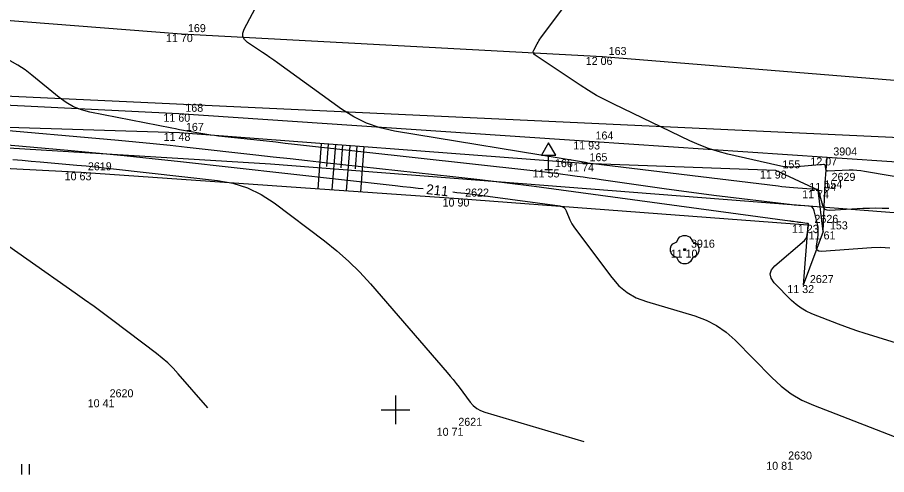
# Model space of a CAD drawing. Extents: x -703403 to -701924, y -1022520 to -1021856.
# Drawn here: x -702238.23 to -702207.82, y -1022277.27 to -1022261.25 of the extents above; entities that cross this region are included whole.
import ezdxf

# ---------------------------------------------------------------- set-up
doc = ezdxf.new("R2010")
doc.units = 0
for name, color, linetype in [('Ex_Contour Labels', 7, 'Continuous'), ('Ex_Major Contours', 7, 'Continuous'), ('Ex_Minor Contours', 7, 'Continuous'), ('Z_body', 7, 'Continuous'), ('Z_body_cisla', 7, 'Continuous'), ('Z_body_vysky_redukovane', 7, 'Continuous'), ('Z_dopravni_znacky', 7, 'Continuous'), ('Z_hektometricka_sit', 7, 'Continuous'), ('Z_hrany_paty', 7, 'Continuous'), ('Z_katastr_hranice', 7, 'Continuous'), ('Z_komunikace', 7, 'Continuous'), ('Z_komunikace_osa', 7, 'Continuous'), ('Z_technicke_srafy', 7, 'Continuous'), ('Z_zelen_jednotliva', 7, 'Continuous'), ('Z_znaky_kultur', 7, 'Continuous')]:
    doc.layers.add(name, color=color, linetype=linetype)

# ---------------------------------------------------------------- blocks, each defined once
blk = doc.blocks.new('POINT_DISPLAY')
blk.add_line((0, 0), (0, 0))
blk = doc.blocks.new('Z24')
for p, q in [((-0.28, 0.28), (-0.23, 0.38)), ((-0.23, 0.38), (-0.17, 0.45)), ((-0.17, 0.45), (-0.05, 0.5)), ((-0.05, 0.5), (0.05, 0.5)), ((0.05, 0.5), (0.17, 0.45)), ((0.17, 0.45), (0.23, 0.38)), ((0.23, 0.38), (0.28, 0.28)), ((-0.5, 0.05), (-0.47, 0.13)), ((-0.5, -0.05), (-0.5, 0.05)), ((-0.47, 0.13), (-0.42, 0.2)), ((-0.42, 0.2), (-0.28, 0.28)), ((-0.03, -0.03), (-0.03, 0.03)), ((-0.03, 0.03), (0.03, 0.03)), ((0.03, 0.03), (0.03, -0.03)), ((0.28, 0.28), (0.42, 0.2)), ((0.42, 0.2), (0.47, 0.13)), ((0.47, 0.13), (0.5, 0.05)), ((0.5, 0.05), (0.5, -0.05)), ((-0.45, -0.17), (-0.5, -0.05)), ((-0.38, -0.23), (-0.45, -0.17)), ((-0.28, -0.28), (-0.38, -0.23)), ((-0.2, -0.42), (-0.28, -0.28)), ((0.03, -0.03), (-0.03, -0.03)), ((0.28, -0.28), (0.2, -0.42)), ((0.38, -0.23), (0.28, -0.28)), ((0.45, -0.17), (0.38, -0.23)), ((0.5, -0.05), (0.45, -0.17)), ((-0.13, -0.47), (-0.2, -0.42)), ((-0.05, -0.5), (-0.13, -0.47)), ((0.05, -0.5), (-0.05, -0.5)), ((0.13, -0.47), (0.05, -0.5)), ((0.2, -0.42), (0.13, -0.47))]:
    blk.add_line(p, q)
blk = doc.blocks.new('Z527')
for p, q in [((0, 0.93), (-0.25, 0.5)), ((0.25, 0.5), (0, 0.93)), ((-0.25, 0.5), (0.25, 0.5)), ((0, 0), (0, 0.5)), ((-0.13, 0), (0.13, 0))]:
    blk.add_line(p, q)
blk = doc.blocks.new('Z306')
for p, q in [((-0.13, 0.17), (-0.13, -0.2)), ((0.13, 0.17), (0.13, -0.2))]:
    blk.add_line(p, q)

msp = doc.modelspace()

# ---------------------------------------------------------------- linework, layer by layer
at = {"layer": 'Ex_Major Contours'}
for points in [[(-702205.063, -1022267.25), (-702208.59, -1022266.647), (-702208.723, -1022266.628), (-702208.856, -1022266.615), (-702208.99, -1022266.61), (-702209.125, -1022266.611), (-702209.873, -1022266.637), (-702209.899, -1022266.634), (-702209.92, -1022266.624), (-702209.933, -1022266.606), (-702209.941, -1022266.58), (-702209.957, -1022266.463), (-702209.965, -1022266.437), (-702209.978, -1022266.42), (-702209.999, -1022266.41), (-702210.025, -1022266.409), (-702210.961, -1022266.489), (-702211.126, -1022266.497), (-702211.29, -1022266.492), (-702211.454, -1022266.474), (-702211.617, -1022266.443), (-702213.368, -1022266.039), (-702213.711, -1022265.951), (-702214.047, -1022265.843), (-702214.377, -1022265.717), (-702214.7, -1022265.573), (-702217.364, -1022264.297), (-702217.665, -1022264.147), (-702217.96, -1022263.985), (-702218.25, -1022263.813), (-702218.533, -1022263.631), (-702220.112, -1022262.575), (-702220.154, -1022262.538), (-702220.175, -1022262.497), (-702220.176, -1022262.45), (-702220.157, -1022262.398), (-702220.041, -1022262.18), (-702220.011, -1022262.126), (-702219.979, -1022262.073), (-702219.945, -1022262.022), (-702219.91, -1022261.972), (-702218.521, -1022260.101)], [(-702241.633, -1022265.444), (-702236.465, -1022265.904), (-702235.479, -1022265.994), (-702234.494, -1022266.091), (-702233.509, -1022266.193), (-702232.524, -1022266.3), (-702225.015, -1022267.143), (-702224.744, -1022267.173), (-702224.473, -1022267.203), (-702224.202, -1022267.233), (-702224.035, -1022267.252)], [(-702222.991, -1022267.367), (-702222.847, -1022267.383), (-702222.576, -1022267.414), (-702222.306, -1022267.446), (-702222.035, -1022267.48), (-702221.765, -1022267.516), (-702219.252, -1022267.856), (-702219.176, -1022267.876), (-702219.112, -1022267.912), (-702219.062, -1022267.964), (-702219.024, -1022268.033), (-702218.898, -1022268.341), (-702218.864, -1022268.417), (-702218.826, -1022268.49), (-702218.783, -1022268.56), (-702218.735, -1022268.628), (-702217.434, -1022270.366), (-702217.183, -1022270.653), (-702216.897, -1022270.889), (-702216.576, -1022271.075), (-702216.22, -1022271.211), (-702214.525, -1022271.712), (-702214.132, -1022271.855), (-702213.766, -1022272.044), (-702213.428, -1022272.278), (-702213.118, -1022272.559), (-702211.833, -1022273.873), (-702211.507, -1022274.174), (-702211.155, -1022274.435), (-702210.776, -1022274.656), (-702210.372, -1022274.838), (-702205.774, -1022276.622)]]:
    msp.add_lwpolyline(points, dxfattribs=at)
at = {"layer": 'Ex_Minor Contours'}
for points in [[(-702207.742, -1022267.953), (-702207.968, -1022267.944), (-702208.194, -1022267.941), (-702208.419, -1022267.944), (-702208.645, -1022267.953), (-702209.811, -1022268.018), (-702209.897, -1022268.011), (-702209.965, -1022267.98), (-702210.016, -1022267.925), (-702210.05, -1022267.846), (-702210.196, -1022267.302), (-702210.198, -1022267.294), (-702210.2, -1022267.281), (-702210.201, -1022267.278), (-702210.202, -1022267.277), (-702210.204, -1022267.276), (-702210.206, -1022267.276), (-702210.254, -1022267.28), (-702210.263, -1022267.28), (-702210.272, -1022267.281), (-702210.281, -1022267.28), (-702210.289, -1022267.28), (-702211.078, -1022267.222), (-702211.212, -1022267.212), (-702211.346, -1022267.199), (-702211.48, -1022267.186), (-702211.614, -1022267.17), (-702218.081, -1022266.389), (-702218.115, -1022266.384), (-702218.149, -1022266.379), (-702218.183, -1022266.374), (-702218.217, -1022266.368), (-702218.352, -1022266.342), (-702218.385, -1022266.336), (-702218.419, -1022266.33), (-702218.453, -1022266.324), (-702218.487, -1022266.318), (-702225.037, -1022265.238), (-702225.534, -1022265.127), (-702226.007, -1022264.962), (-702226.458, -1022264.742), (-702226.887, -1022264.468), (-702229.13, -1022262.844), (-702229.26, -1022262.751), (-702229.39, -1022262.66), (-702229.52, -1022262.57), (-702229.652, -1022262.481), (-702230.18, -1022262.128), (-702230.286, -1022262.033), (-702230.341, -1022261.925), (-702230.344, -1022261.804), (-702230.295, -1022261.671), (-702229.319, -1022259.837)], [(-702207.703, -1022269.334), (-702208.025, -1022269.319), (-702208.348, -1022269.328), (-702210.099, -1022269.45), (-702210.183, -1022269.443), (-702210.24, -1022269.411), (-702210.268, -1022269.353), (-702210.268, -1022269.268), (-702210.214, -1022268.878), (-702210.205, -1022268.781), (-702210.205, -1022268.684), (-702210.214, -1022268.588), (-702210.232, -1022268.492), (-702210.345, -1022268.024), (-702210.369, -1022267.96), (-702210.408, -1022267.913), (-702210.461, -1022267.882), (-702210.528, -1022267.869), (-702210.825, -1022267.847), (-702210.899, -1022267.841), (-702210.973, -1022267.834), (-702211.047, -1022267.827), (-702211.121, -1022267.818), (-702213.856, -1022267.488), (-702214.293, -1022267.433), (-702214.731, -1022267.377), (-702215.167, -1022267.318), (-702215.604, -1022267.257), (-702217.808, -1022266.942), (-702218.016, -1022266.913), (-702218.223, -1022266.884), (-702218.43, -1022266.855), (-702218.638, -1022266.827), (-702219.467, -1022266.715), (-702219.675, -1022266.687), (-702219.883, -1022266.661), (-702220.09, -1022266.636), (-702220.298, -1022266.612), (-702228.211, -1022265.738), (-702228.536, -1022265.702), (-702228.861, -1022265.666), (-702229.187, -1022265.63), (-702229.512, -1022265.595), (-702231.188, -1022265.412), (-702231.326, -1022265.396), (-702231.463, -1022265.378), (-702231.6, -1022265.357), (-702231.737, -1022265.334), (-702232.282, -1022265.237), (-702232.419, -1022265.212), (-702232.555, -1022265.187), (-702232.691, -1022265.161), (-702232.827, -1022265.135), (-702235.691, -1022264.568), (-702235.984, -1022264.491), (-702236.261, -1022264.381), (-702236.522, -1022264.237), (-702236.767, -1022264.06), (-702237.716, -1022263.281), (-702237.958, -1022263.096), (-702238.212, -1022262.928), (-702238.477, -1022262.779)], [(-702204.383, -1022273.617), (-702208.599, -1022272.311), (-702208.827, -1022272.239), (-702209.052, -1022272.162), (-702209.277, -1022272.082), (-702209.5, -1022271.997), (-702210.429, -1022271.637), (-702210.625, -1022271.549), (-702210.809, -1022271.441), (-702210.98, -1022271.314), (-702211.138, -1022271.169), (-702211.746, -1022270.546), (-702211.859, -1022270.393), (-702211.892, -1022270.242), (-702211.846, -1022270.095), (-702211.721, -1022269.951), (-702210.693, -1022269.064), (-702210.654, -1022269.024), (-702210.623, -1022268.979), (-702210.602, -1022268.929), (-702210.59, -1022268.875), (-702210.544, -1022268.547), (-702210.543, -1022268.54), (-702210.543, -1022268.532), (-702210.544, -1022268.525), (-702210.545, -1022268.517), (-702210.553, -1022268.483), (-702210.555, -1022268.479), (-702210.558, -1022268.475), (-702210.562, -1022268.473), (-702210.567, -1022268.472), (-702210.594, -1022268.47), (-702210.605, -1022268.469), (-702210.611, -1022268.468), (-702210.813, -1022268.444), (-702210.846, -1022268.44), (-702210.878, -1022268.435), (-702210.911, -1022268.431), (-702210.943, -1022268.426), (-702211.072, -1022268.408), (-702211.105, -1022268.403), (-702211.137, -1022268.399), (-702211.169, -1022268.394), (-702211.202, -1022268.39), (-702219.203, -1022267.307), (-702220.149, -1022267.182), (-702221.095, -1022267.062), (-702222.042, -1022266.949), (-702222.99, -1022266.841), (-702227.479, -1022266.345), (-702228.079, -1022266.278), (-702228.68, -1022266.212), (-702229.28, -1022266.145), (-702229.88, -1022266.077), (-702232.281, -1022265.808), (-702232.881, -1022265.742), (-702233.482, -1022265.68), (-702234.083, -1022265.622), (-702234.684, -1022265.566), (-702239.47, -1022265.141)], [(-702238.384, -1022266.236), (-702238.064, -1022266.26), (-702237.744, -1022266.287), (-702237.424, -1022266.314), (-702236.144, -1022266.428), (-702235.824, -1022266.458), (-702235.505, -1022266.489), (-702235.185, -1022266.522), (-702234.866, -1022266.557), (-702231.221, -1022266.966), (-702230.686, -1022267.061), (-702230.177, -1022267.225), (-702229.696, -1022267.456), (-702229.242, -1022267.755), (-702227.479, -1022269.086), (-702227.049, -1022269.43), (-702226.638, -1022269.794), (-702226.247, -1022270.18), (-702225.875, -1022270.587), (-702223.186, -1022273.691), (-702223.08, -1022273.816), (-702222.976, -1022273.943), (-702222.874, -1022274.072), (-702222.775, -1022274.202), (-702222.382, -1022274.727), (-702222.276, -1022274.848), (-702222.156, -1022274.948), (-702222.02, -1022275.026), (-702221.871, -1022275.083), (-702218.408, -1022276.106)], [(-702231.567, -1022274.93), (-702232.601, -1022273.737), (-702232.778, -1022273.543), (-702232.964, -1022273.359), (-702233.16, -1022273.185), (-702233.365, -1022273.022), (-702234.892, -1022271.868), (-702235.217, -1022271.624), (-702235.545, -1022271.383), (-702235.875, -1022271.145), (-702236.206, -1022270.91), (-702239.597, -1022268.528)]]:
    msp.add_lwpolyline(points, dxfattribs=at)
at = {"layer": 'Z_hektometricka_sit'}
for p, q in [((-702225, -1022274.5), (-702225, -1022275.5)), ((-702225.5, -1022275), (-702224.5, -1022275))]:
    msp.add_line(p, q, dxfattribs=at)
at = {"layer": 'Z_hrany_paty'}
for p, q in [((-702232.55, -1022265.3), (-702244.63, -1022264.92)), ((-702218.43, -1022266.37), (-702232.55, -1022265.3)), ((-702248.14, -1022266.05), (-702235.99, -1022266.68)), ((-702209.96, -1022267.05), (-702209.9, -1022266.16)), ((-702211.69, -1022266.62), (-702218.43, -1022266.37)), ((-702235.99, -1022266.68), (-702222.79, -1022267.6)), ((-702210.21, -1022267.31), (-702211.69, -1022266.62)), ((-702210.03, -1022268.75), (-702209.96, -1022267.05)), ((-702210.03, -1022268.75), (-702210.21, -1022267.31)), ((-702222.79, -1022267.6), (-702210.57, -1022268.52)), ((-702210.57, -1022268.52), (-702210.73, -1022270.63)), ((-702210.03, -1022268.75), (-702210.73, -1022270.63))]:
    msp.add_line(p, q, dxfattribs=at)
at = {"layer": 'Z_katastr_hranice'}
for p, q in [((-702287.01, -1022261.74), (-702165.12, -1022267.43)), ((-702251.73, -1022265.03), (-702229.37, -1022266.38)), ((-702229.37, -1022266.38), (-702202.85, -1022268.46))]:
    msp.add_line(p, q, dxfattribs=at)
at = {"layer": 'Z_komunikace'}
for p, q in [((-702232.58, -1022264.63), (-702244.46, -1022264.05)), ((-702218.22, -1022265.6), (-702232.58, -1022264.63)), ((-702209.9, -1022266.16), (-702218.22, -1022265.6)), ((-702203.65, -1022266.59), (-702209.9, -1022266.16))]:
    msp.add_line(p, q, dxfattribs=at)
at = {"layer": 'Z_komunikace_osa'}
for p, q in [((-702232.49, -1022261.84), (-702244.37, -1022260.91)), ((-702217.76, -1022262.64), (-702232.49, -1022261.84)), ((-702203.52, -1022263.79), (-702217.76, -1022262.64))]:
    msp.add_line(p, q, dxfattribs=at)
at = {"layer": 'Z_technicke_srafy'}
for p, q in [((-702227.6, -1022265.68), (-702227.71, -1022267.26)), ((-702227.35, -1022265.69), (-702227.41, -1022266.48)), ((-702227.1, -1022265.71), (-702227.22, -1022267.29)), ((-702226.85, -1022265.73), (-702226.91, -1022266.52)), ((-702226.6, -1022265.75), (-702226.72, -1022267.33)), ((-702226.35, -1022265.77), (-702226.41, -1022266.56)), ((-702226.1, -1022265.79), (-702226.22, -1022267.36))]:
    msp.add_line(p, q, dxfattribs=at)

# ---------------------------------------------------------------- block references
at = {"layer": 'Z_body'}
for p in [(-702232.49, -1022261.84), (-702217.76, -1022262.64), (-702232.58, -1022264.63), (-702232.55, -1022265.3), (-702218.22, -1022265.6), (-702209.9, -1022266.16), (-702218.43, -1022266.37), (-702235.99, -1022266.68), (-702219.64, -1022266.58), (-702211.69, -1022266.62), (-702209.96, -1022267.05), (-702210.21, -1022267.31), (-702222.79, -1022267.6), (-702210.57, -1022268.52), (-702210.03, -1022268.75), (-702214.88, -1022269.39), (-702210.73, -1022270.63), (-702235.23, -1022274.63), (-702223.02, -1022275.63), (-702211.49, -1022276.82)]:
    msp.add_blockref('POINT_DISPLAY', p, dxfattribs=at)
at = {"layer": 'Z_dopravni_znacky'}
msp.add_blockref('Z527', (-702219.64, -1022266.58), dxfattribs=at)
at = {"layer": 'Z_zelen_jednotliva'}
msp.add_blockref('Z24', (-702214.88, -1022269.39), dxfattribs=at)
at = {"layer": 'Z_znaky_kultur'}
msp.add_blockref('Z306', (-702237.95, -1022277.07), dxfattribs=at)

# ---------------------------------------------------------------- texts
at = {"layer": 'Ex_Contour Labels'}
msp.add_text('211', height=0.35, rotation=353.6898, dxfattribs=at).set_placement((-702223.938, -1022267.439))
at = {"layer": 'Z_body_cisla'}
for s, p in [('169', (-702232.26, -1022261.77)), ('163', (-702217.54, -1022262.57)), ('168', (-702232.35, -1022264.56)), ('167', (-702232.33, -1022265.23)), ('164', (-702218, -1022265.53)), ('3904', (-702209.68, -1022266.09)), ('166', (-702219.42, -1022266.5)), ('165', (-702218.21, -1022266.29)), ('155', (-702211.46, -1022266.54)), ('2619', (-702235.76, -1022266.61)), ('2629', (-702209.74, -1022266.98)), ('154', (-702209.99, -1022267.24)), ('2622', (-702222.56, -1022267.53)), ('2626', (-702210.34, -1022268.45)), ('153', (-702209.8, -1022268.68)), ('3916', (-702214.66, -1022269.32)), ('2627', (-702210.5, -1022270.56)), ('2620', (-702235, -1022274.56)), ('2621', (-702222.8, -1022275.56)), ('2630', (-702211.26, -1022276.74))]:
    msp.add_text(s, height=0.28, dxfattribs=at).set_placement(p)
at = {"layer": 'Z_body_vysky_redukovane'}
for s, p in [('11 70', (-702233.027, -1022262.12)), ('12 06', (-702218.343, -1022262.92)), ('11 60', (-702233.117, -1022264.91)), ('11 48', (-702233.11, -1022265.58)), ('11 93', (-702218.78, -1022265.88)), ('12 07', (-702210.483, -1022266.44)), ('11 74', (-702218.99, -1022266.65)), ('10 63', (-702236.573, -1022266.96)), ('11 55', (-702220.2, -1022266.86)), ('11 98', (-702212.25, -1022266.9)), ('11 94', (-702210.52, -1022267.33)), ('11 74', (-702210.77, -1022267.59)), ('10 90', (-702223.35, -1022267.88)), ('11 23', (-702211.13, -1022268.8)), ('11 61', (-702210.543, -1022269.03)), ('11 10', (-702215.37, -1022269.67)), ('11 32', (-702211.29, -1022270.91)), ('10 41', (-702235.767, -1022274.91)), ('10 71', (-702223.557, -1022275.91)), ('10 81', (-702212.027, -1022277.1))]:
    msp.add_text(s, height=0.28, dxfattribs=at).set_placement(p)

doc.saveas('drawing.dxf')
